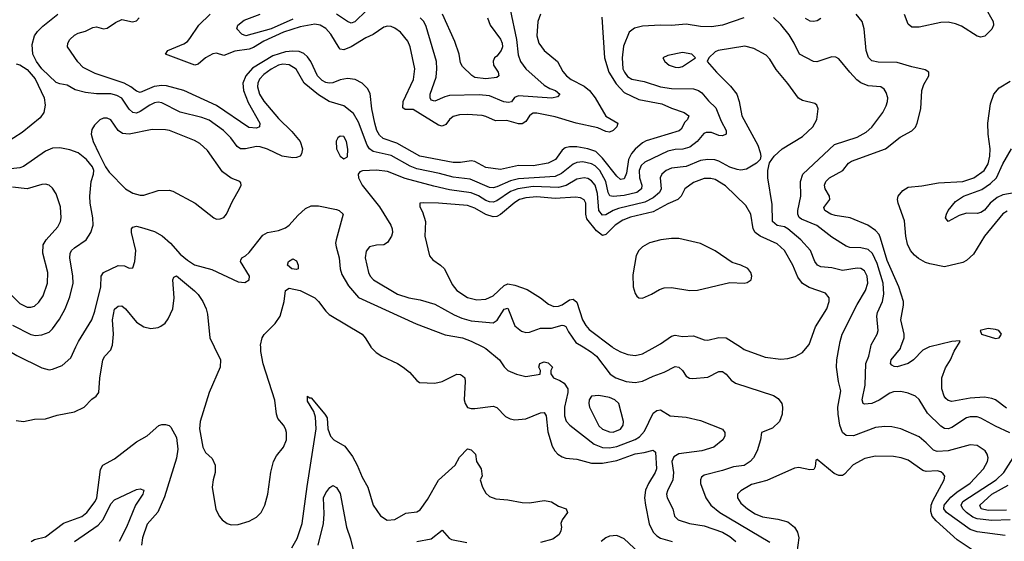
# Model space of a CAD drawing. Header units: inches. Extents: x 1173000 to 1307049, y 522583 to 678455.
# Tile 573 of 617: x 1232229 to 1237638, y 658932 to 661799. Entities that reach past the tile are written whole.
import ezdxf

# ---------------------------------------------------------------- set-up
doc = ezdxf.new("R2010")
doc.units = ezdxf.units.IN
doc.header["$MEASUREMENT"] = 0
doc.layers.add('B2635', color=7, linetype='Continuous')
doc.layers.add('B2636', color=7, linetype='Continuous')

msp = doc.modelspace()

# ---------------------------------------------------------------- linework, layer by layer
at = {"layer": 'B2635', "color": 5}
for points, elevation in [([(1232132.1, 660000), (1232213.3, 659953.3), (1232350, 659884.7), (1232390, 659874.4), (1232410, 659877.2), (1232462.4, 659897.6), (1232510, 659941.3), (1232537.5, 660000)], 1240), ([(1232210, 659595.5), (1232250, 659590.3), (1232310, 659603.1), (1232370, 659605.3), (1232435.2, 659624.8), (1232530, 659643.2), (1232583, 659670), (1232626.1, 659713.9), (1232649.6, 659730), (1232663.5, 659750), (1232668.6, 659828.6), (1232685.8, 659930), (1232695.8, 659950), (1232730, 659984.4), (1232734.9, 660000)], 1220), ([(1233297.7, 660000), (1233332.2, 659930), (1233329.5, 659890), (1233270.1, 659749.9), (1233221.3, 659590), (1233217.2, 659550), (1233234.8, 659450), (1233250, 659420.7), (1233286.4, 659386.4), (1233302.4, 659350), (1233302.4, 659310), (1233291.2, 659270), (1233287.1, 659230), (1233306.6, 659106.6), (1233327.2, 659067.2), (1233341.3, 659050), (1233368.9, 659028.9), (1233390, 659022.2), (1233430, 659023.9), (1233490, 659043.2), (1233530, 659064.6), (1233555.4, 659090), (1233575, 659130), (1233592.1, 659190), (1233607.8, 659312.2), (1233622.7, 659370), (1233638.9, 659401.1), (1233677.4, 659450), (1233694.6, 659490), (1233695.4, 659530), (1233689.8, 659550), (1233678.9, 659570), (1233647.6, 659607.6), (1233638.9, 659630), (1233630, 659707), (1233567.4, 659907.4), (1233554.5, 659974.5), (1233553.2, 660000)], 1220), ([(1234157.6, 660000), (1234158.5, 659998.5), (1234187, 659970), (1234218, 659950), (1234304.9, 659910), (1234335.5, 659890), (1234370, 659861.3), (1234410, 659814.9), (1234425.5, 659805.5), (1234510, 659800.3), (1234550, 659810.3), (1234630, 659850.3), (1234650, 659848.2), (1234661.4, 659841.4), (1234673.7, 659830), (1234676.5, 659810), (1234670.1, 659710), (1234675.7, 659690), (1234690, 659667.9), (1234710, 659661.1), (1234730, 659661.3), (1234830, 659675.4), (1234850, 659667.2), (1234897.5, 659617.5), (1234924.4, 659604.4), (1234950, 659599.6), (1235010, 659605.5), (1235090, 659638), (1235110, 659639.7), (1235121.8, 659621.8), (1235130, 659532.7), (1235154.7, 659454.7), (1235168.7, 659428.7), (1235185.7, 659410), (1235210, 659395.3), (1235230, 659388.4), (1235290, 659382.7), (1235370, 659360.7), (1235430, 659360.9), (1235510, 659375.2), (1235610, 659413), (1235660.6, 659419.4), (1235710, 659433.2), (1235721.6, 659421.6), (1235727.8, 659330), (1235721, 659310), (1235684, 659250), (1235667.5, 659212.5), (1235661.7, 659170), (1235666.6, 659130), (1235687.8, 659027.8), (1235710, 658982), (1235730, 658961), (1235750, 658948.6), (1235813, 658930)], 1220), ([(1234772.6, 660000), (1234790, 659991.3), (1234865.5, 659930), (1234890.4, 659890.4), (1234910, 659870.8), (1234958, 659850), (1235010, 659838.4), (1235089, 659850), (1235089.4, 659870), (1235081.3, 659890), (1235086.9, 659910), (1235110, 659918.5), (1235132, 659912), (1235156.3, 659890), (1235146.8, 659870), (1235147.1, 659852.9), (1235160.8, 659830), (1235196.1, 659816.1), (1235220.5, 659800.5), (1235240.1, 659770), (1235239.8, 659750), (1235221.7, 659670), (1235221.9, 659621.9), (1235231.6, 659591.6), (1235251, 659571), (1235385.8, 659465.8), (1235430, 659448.3), (1235470, 659445.1), (1235510, 659453.5), (1235610, 659492.3), (1235633.6, 659506.4), (1235661.9, 659538), (1235710, 659635.9), (1235730, 659651.3), (1235750, 659654.7), (1235802.4, 659622.4), (1235890, 659614.6), (1235970, 659596.2), (1236090, 659548.2), (1236103.7, 659530), (1236102.6, 659510), (1236092.9, 659490), (1236042.4, 659450), (1235977.3, 659430), (1235850, 659412.7), (1235823.3, 659396.7), (1235812.6, 659370), (1235820.7, 659310), (1235817.9, 659270), (1235787.3, 659210), (1235782.2, 659190), (1235786, 659170), (1235817.2, 659110), (1235826.2, 659070), (1235846, 659050), (1235909.2, 659029.2), (1235990, 659017), (1236090, 658981.1), (1236130, 658957.8), (1236164.2, 658930)], 1240), ([(1235324.6, 660000), (1235370, 659972), (1235397.7, 659950), (1235473.2, 659850), (1235504, 659830), (1235560.4, 659810), (1235610, 659804.8), (1235650, 659812), (1235710, 659839.7), (1235770, 659860.9), (1235830, 659893.2), (1235850.3, 659890), (1235870.2, 659870), (1235890, 659838.7), (1235909.3, 659829.3), (1235927, 659827), (1236010, 659834.8), (1236070, 659864.4), (1236090, 659865.3), (1236110, 659850.3), (1236137.4, 659817.4), (1236161.3, 659801.3), (1236370, 659734), (1236396, 659716), (1236415.3, 659690), (1236420.3, 659670), (1236418.7, 659630), (1236402.7, 659590), (1236365.4, 659554.6), (1236304.6, 659530), (1236299.1, 659490), (1236281.2, 659430), (1236260.8, 659390), (1236242.3, 659370), (1236210, 659348.7), (1236150, 659341), (1236090, 659320.2), (1235990, 659296), (1235975.1, 659284.9), (1235969, 659270), (1235969.2, 659250), (1235998.6, 659170), (1236025.8, 659130), (1236074.7, 659090), (1236350, 658926.9)], 1260), ([(1235483.9, 660000), (1235490, 659995.3), (1235530, 659972.5), (1235570, 659958.3), (1235610, 659953.8), (1235650, 659961.5), (1235720, 660000)], 1280), ([(1236188.9, 660000), (1236210, 659986.4), (1236324.9, 659944.9), (1236410, 659932.8), (1236450, 659936.9), (1236490, 659948), (1236530.6, 659969.4), (1236555.5, 660000)], 1280), ([(1237643.8, 658963.8), (1237490, 658984.5), (1237450, 658996.9), (1237320.7, 659090), (1237306.3, 659110), (1237308.1, 659130), (1237345.4, 659174.6), (1237377.4, 659202.6), (1237450, 659251.2), (1237524.4, 659330), (1237545.3, 659370), (1237548.9, 659390), (1237544.8, 659410), (1237533.1, 659430), (1237490, 659458.4), (1237450, 659461.8), (1237330.9, 659429.1), (1237270, 659425.8), (1237250, 659433.7), (1237210, 659474), (1237170, 659505.2), (1237070, 659549.7), (1237020.4, 659560.4), (1236982.5, 659562.5), (1236930, 659556.5), (1236810, 659510.7), (1236770, 659512.7), (1236749, 659530), (1236735, 659570), (1236726, 659630), (1236723.1, 659670), (1236739.7, 659759.7), (1236727.7, 659810), (1236717.1, 659890), (1236718.4, 659930), (1236730.6, 660000)], 1260), ([(1237668.6, 659528.6), (1237590, 659564.9), (1237510, 659609.2), (1237490, 659615.3), (1237450, 659616.7), (1237430, 659611.1), (1237350, 659556.8), (1237330, 659549.9), (1237310, 659551.6), (1237290, 659565.3), (1237217.1, 659637.1), (1237170, 659711.1), (1237149.8, 659729.8), (1237110, 659745.8), (1237070, 659754.7), (1237030, 659753.2), (1237010, 659745.8), (1236950, 659707.6), (1236910, 659688.5), (1236870, 659686.2), (1236862.4, 659690), (1236857.1, 659710), (1236874.2, 659790), (1236878, 659910), (1236893.5, 659950), (1236904.5, 660000)], 1240), ([(1237226.7, 660000), (1237190, 659981.9), (1237139.8, 659930), (1237110, 659909.9), (1237050, 659891.6), (1237032.8, 659892.8), (1237020.2, 659900.2), (1237012.6, 659910), (1237016.8, 659930), (1237067.9, 659992.1), (1237070.6, 660000)], 1220), ([(1237650, 659663.9), (1237590, 659708.6), (1237570, 659717.5), (1237530, 659723.7), (1237450, 659719.4), (1237350, 659699.5), (1237330, 659706.6), (1237317.5, 659717.5), (1237307.8, 659730), (1237295.5, 659770), (1237295.9, 659830), (1237315.4, 659884.6), (1237342.3, 659930), (1237362.5, 659977.5), (1237376.8, 660000)], 1220), ([(1233723.4, 658896.6), (1233753.2, 658946.8), (1233780.9, 659030), (1233807.4, 659232.6), (1233856.9, 659550), (1233854.6, 659614.6), (1233844.7, 659644.7), (1233810, 659702), (1233810, 659730.5), (1233821.2, 659721.2), (1233830, 659720.3), (1233905.7, 659630), (1233917.6, 659610), (1233922.7, 659550), (1233936.6, 659510), (1233955, 659490), (1234014.3, 659454.3), (1234057.9, 659397.9), (1234083.7, 659350), (1234110, 659283.7), (1234141.5, 659230), (1234170.2, 659130.2), (1234211.5, 659071.5), (1234247.5, 659047.5), (1234290, 659051.7), (1234350, 659086.3), (1234410, 659094.6), (1234430, 659105.3), (1234470, 659162.3), (1234530, 659267.4), (1234621.6, 659350), (1234644.8, 659395.2), (1234690, 659440.3), (1234710, 659434.9), (1234732.6, 659410), (1234739, 659370), (1234764.3, 659330), (1234769.2, 659290), (1234758.3, 659270), (1234771.6, 659230), (1234790, 659196.4), (1234810, 659178.9), (1234845.4, 659165.4), (1234910, 659160.4), (1234990, 659144.5), (1235030, 659143.2), (1235110, 659155.2), (1235133.1, 659153.1), (1235150, 659148.5), (1235190, 659124.9), (1235231.1, 659111.1), (1235238.7, 659090), (1235209.2, 659050), (1235202.8, 659030), (1235205.4, 659010), (1235201.8, 658990), (1235192.5, 658970), (1235157.3, 658942.7), (1235090, 658925.9)], 1180), ([(1232291.2, 658930), (1232310, 658941.6), (1232370, 658957.1), (1232469, 659031), (1232570, 659067.3), (1232598, 659090), (1232644.1, 659150), (1232653.1, 659170), (1232672.8, 659327.2), (1232686.4, 659350), (1232750, 659384.5), (1232870, 659477.8), (1232928.8, 659511.2), (1232992.4, 659567.6), (1233010, 659574.4), (1233030, 659574.4), (1233050, 659568.7), (1233058.6, 659558.6), (1233090, 659501.7), (1233097.4, 659437.4), (1233090.4, 659389.6), (1233024.4, 659175.6), (1232987.5, 659092.5), (1232930, 659025.4), (1232902.8, 658950), (1232898.9, 658910)], 1180), ([(1237483.1, 658870), (1237380, 658940), (1237264.3, 659044.3), (1237242.5, 659070), (1237234.8, 659094.8), (1237235.8, 659130), (1237245.1, 659154.9), (1237307.3, 659270), (1237311, 659290), (1237303.3, 659303.3), (1237290, 659314), (1237270, 659318.9), (1237210, 659315.2), (1237190, 659320.2), (1237110, 659377.3), (1237070.9, 659390.9), (1237030, 659397.4), (1236930, 659399), (1236872.6, 659387.4), (1236807.7, 659352.3), (1236759.7, 659300.3), (1236750, 659294), (1236730, 659292.8), (1236704.1, 659304.1), (1236610, 659382), (1236602.8, 659377.2), (1236598.8, 659341.2), (1236592.7, 659327.2), (1236570, 659325), (1236510, 659337.9), (1236485.3, 659334.7), (1236333.8, 659266.2), (1236250, 659244.5), (1236190, 659209.7), (1236173.4, 659190), (1236172.7, 659170), (1236190, 659140.6), (1236226.7, 659110), (1236270, 659083.1), (1236310, 659065.7), (1236393.4, 659053.4), (1236450, 659038), (1236486, 659010), (1236501.7, 658981.7), (1236509.5, 658950), (1236498.5, 658870)], 1280), ([(1237670, 659050.2), (1237570, 659045.3), (1237490, 659054.6), (1237464.8, 659064.8), (1237431.4, 659090), (1237409.9, 659110), (1237400.7, 659130), (1237410, 659150.5), (1237593.7, 659270), (1237635.7, 659310), (1237699.5, 659410)], 1240), ([(1232530.7, 658930), (1232659.9, 659020.1), (1232687.6, 659052.4), (1232730, 659136.9), (1232750, 659159.7), (1232870, 659217.4), (1232890, 659220.6), (1232910, 659212), (1232906.3, 659190), (1232864.2, 659130), (1232815.7, 659010), (1232775.8, 658930)], 1160), ([(1233867.8, 658910), (1233898.5, 659030), (1233902.1, 659082.1), (1233897.3, 659170), (1233910, 659198.4), (1233933.3, 659226.7), (1233950, 659239.1), (1233970, 659227.7), (1233990, 659194.8), (1234023.7, 659010), (1234046.2, 658946.2), (1234065.5, 658870)], 1160), ([(1237650, 659102.1), (1237550, 659100.5), (1237511.6, 659110), (1237503.9, 659130), (1237570.4, 659190), (1237659.1, 659240.9)], 1220), ([(1234410, 658930.1), (1234490, 658945.3), (1234550, 658993.4), (1234589.2, 658949.2), (1234601.8, 658941.8), (1234685.5, 658925.5)], 1160), ([(1235629.9, 658870), (1235550, 658946), (1235510, 658963), (1235470, 658960.9), (1235449.2, 658950.8), (1235424.1, 658930)], 1220)]:
    msp.add_lwpolyline(points, dxfattribs=dict(at, elevation=elevation))
at = {"layer": 'B2635', "color": 5, "elevation": 1260}
msp.add_lwpolyline([(1235410, 659733.6), (1235370.1, 659729.9), (1235358.2, 659710), (1235355.8, 659690), (1235360.2, 659670), (1235410, 659567.2), (1235430, 659548.7), (1235470, 659533.1), (1235490, 659532.2), (1235530, 659547.5), (1235545, 659570), (1235545.6, 659590), (1235519.9, 659690), (1235498.9, 659710), (1235470, 659722.1)], close=True, dxfattribs=at)
at = {"layer": 'B2636', "color": 5}
for points, elevation in [([(1237530.7, 661870.7), (1237577.5, 661790), (1237579.7, 661770), (1237570, 661746.6), (1237530.7, 661709.3), (1237510, 661704.2), (1237490, 661709.2), (1237404, 661764), (1237370, 661777.2), (1237330, 661785.1), (1237290, 661784.3), (1237170, 661757.7), (1237130, 661758.4), (1237110, 661775.6), (1237090, 661827.1)], 1180), ([(1236208.2, 661810), (1236090.7, 661769.3), (1236030, 661760.9), (1235970, 661762.7), (1235890, 661775.2), (1235810, 661767.8), (1235750, 661769.9), (1235650, 661762.9), (1235606.6, 661753.4), (1235577.3, 661730), (1235546.3, 661653.7), (1235539.1, 661590), (1235543.3, 661530), (1235551.1, 661510), (1235567.6, 661487.6), (1235592, 661472), (1235658.9, 661458.9), (1235749.7, 661429.7), (1235810, 661421.5), (1235930, 661419.5), (1235958.3, 661410), (1235976.8, 661396.8), (1236013.1, 661353.1), (1236054.4, 661314.4), (1236082.2, 661242.2), (1236110.1, 661190), (1236111.2, 661170), (1236090, 661160.7), (1236070, 661163.2), (1236030, 661178.7), (1236000.6, 661179.4), (1235986.8, 661173.2), (1235950.9, 661129.1), (1235910, 661099), (1235872.6, 661087.4), (1235830, 661085), (1235790, 661076.2), (1235663.8, 661016.2), (1235643.1, 660996.9), (1235631.8, 660970), (1235633.5, 660930), (1235647.5, 660890), (1235644.5, 660870), (1235620.2, 660850), (1235550, 660832.6), (1235490, 660827), (1235470.8, 660830.8), (1235461.9, 660850), (1235449.9, 660910), (1235416.3, 660970), (1235390, 660996.3), (1235370, 661007.8), (1235322.2, 661017.8), (1235290, 661014.5), (1235270, 661005.5), (1235206.2, 660953.8), (1235170, 660936.9), (1234970, 660925.2), (1234926.1, 660913.9), (1234850, 660879.7), (1234830, 660874.9), (1234810, 660876.4), (1234702.9, 660922.9), (1234610, 660934.4), (1234534.7, 660954.7), (1234410, 660979.9), (1234374.4, 660994.4), (1234270, 661053.2), (1234170, 661074.6), (1234150, 661089.9), (1234137, 661110), (1234090, 661235.1), (1234063.6, 661283.6), (1234010, 661325.3), (1233930, 661350.5), (1233870, 661385.4), (1233791.2, 661450), (1233747.1, 661527.1), (1233710, 661551.2), (1233674.6, 661554.6), (1233650.3, 661550), (1233610, 661528.1), (1233570, 661497.3), (1233546.9, 661473.1), (1233537.1, 661450), (1233535, 661430), (1233546.4, 661390), (1233570, 661351.9), (1233650, 661256.6), (1233724.6, 661184.6), (1233769.4, 661130), (1233782.2, 661090), (1233777.9, 661062.1), (1233770, 661049.8), (1233750, 661042), (1233730, 661040.6), (1233670, 661048.7), (1233590, 661087.8), (1233550, 661100.7), (1233530, 661103), (1233470, 661088.7), (1233442.4, 661090), (1233423, 661103), (1233389.1, 661149.1), (1233348.4, 661190), (1233270, 661247.3), (1233230, 661262.1), (1233110, 661290.5), (1233010, 661342), (1232990, 661345.3), (1232970, 661342.1), (1232943.5, 661330), (1232890, 661295), (1232870, 661286.2), (1232850, 661288.4), (1232830, 661308), (1232790, 661367.6), (1232762.6, 661382.6), (1232730, 661391.3), (1232650, 661392.1), (1232590, 661399.2), (1232534.5, 661414.5), (1232490, 661439.3), (1232450, 661446), (1232430, 661454.2), (1232349.9, 661529.9), (1232320.3, 661570), (1232301, 661610), (1232297.1, 661662.9), (1232311.1, 661710), (1232326.1, 661733.9), (1232356.2, 661763.8), (1232438.5, 661830)], 1240), ([(1235427.1, 661812.9), (1235441.5, 661590), (1235464.8, 661510), (1235506.6, 661446.6), (1235550, 661399.6), (1235630, 661360.8), (1235757.4, 661337.4), (1235810, 661313.4), (1235879.5, 661290), (1235904.4, 661270), (1235897.1, 661250), (1235883.6, 661236.4), (1235862.8, 661197.2), (1235852.4, 661187.6), (1235670, 661132.8), (1235650, 661121.5), (1235610, 661087.5), (1235590, 661063.4), (1235574.1, 661030), (1235563.5, 660956.5), (1235550, 660924.8), (1235530, 660921), (1235510, 660938.5), (1235430, 661038.9), (1235394, 661074), (1235350, 661089.9), (1235290, 661100.1), (1235250, 661101.2), (1235225.2, 661094.8), (1235210, 661082.4), (1235172.3, 661030), (1235132, 661010), (1235050, 660996.4), (1234970, 660996.9), (1234870, 660975.2), (1234790, 660986.7), (1234730, 661020.5), (1234710, 661023.2), (1234650, 661013.6), (1234610, 661014.7), (1234427.6, 661050), (1234301.3, 661121.3), (1234226.7, 661146.7), (1234204.9, 661164.9), (1234191, 661191), (1234180.6, 661230), (1234164.3, 661310), (1234154, 661394), (1234140.3, 661420.3), (1234110.8, 661450), (1234071.4, 661471.4), (1234030, 661475.6), (1233990, 661469.4), (1233950, 661453.1), (1233930, 661450.4), (1233910, 661454.4), (1233890, 661465.8), (1233865.1, 661490), (1233827.6, 661570), (1233810, 661595.9), (1233790, 661613.6), (1233764.1, 661624.1), (1233730, 661627), (1233690, 661622.1), (1233619, 661601), (1233507.5, 661532.5), (1233470.6, 661490), (1233455.3, 661450), (1233457.8, 661410), (1233483.8, 661343.8), (1233547.3, 661230), (1233546.7, 661210), (1233530, 661202.3), (1233487, 661207), (1233310, 661327.3), (1233130, 661409.4), (1233035.2, 661435.2), (1233010, 661437.6), (1232967.9, 661432.1), (1232890, 661399.9), (1232870, 661405.9), (1232839.9, 661430), (1232802.2, 661450), (1232644.2, 661504.2), (1232577.4, 661537.4), (1232548.5, 661568.5), (1232491.4, 661650), (1232492.8, 661670), (1232503.7, 661690), (1232530, 661714), (1232550, 661725.1), (1232590, 661735.5), (1232630, 661756.5), (1232650, 661759.6), (1232688.9, 661748.9), (1232710, 661753.6), (1232755.3, 661784.7), (1232790, 661800.2), (1232848.5, 661788.5), (1232870, 661792.8), (1232884.7, 661810)], 1220), ([(1235090.2, 661830), (1235075, 661790), (1235070.1, 661710), (1235080.9, 661670), (1235110.6, 661630.6), (1235183.2, 661570), (1235213.8, 661513.8), (1235233.7, 661490), (1235259.3, 661470), (1235330, 661433.6), (1235359.6, 661410), (1235389.7, 661370), (1235449, 661269), (1235514.7, 661230), (1235510.2, 661210), (1235490, 661189.9), (1235470, 661181), (1235450, 661184.7), (1235405.1, 661205.1), (1235286.3, 661230), (1235170, 661264.7), (1235070, 661284.7), (1235050, 661284.6), (1235040.7, 661279.3), (1235030, 661270.9), (1235010, 661239.8), (1234990, 661227.1), (1234970, 661226.9), (1234905.1, 661245.1), (1234842.8, 661242.8), (1234790, 661267.6), (1234770, 661271.9), (1234690, 661277.4), (1234644.4, 661275.6), (1234610, 661266.5), (1234590.1, 661249.9), (1234570, 661223.7), (1234550, 661214.5), (1234530, 661219.4), (1234390, 661305.6), (1234346, 661306), (1234334.7, 661314.7), (1234336.3, 661350), (1234393.1, 661470), (1234399.9, 661530), (1234374.7, 661650), (1234361.1, 661681.1), (1234321.6, 661730), (1234290, 661753.7), (1234270, 661761.7), (1234250, 661763.7), (1234230, 661759), (1234170, 661717.4), (1234130, 661699.5), (1234050, 661650.4), (1234010, 661634), (1233990, 661638.2), (1233984.3, 661644.3), (1233938.9, 661718.9), (1233910.9, 661750.9), (1233879.8, 661770), (1233850, 661775), (1233770, 661761), (1233678.5, 661730), (1233570, 661681.3), (1233513.9, 661646.1), (1233490, 661636.7), (1233410, 661627.2), (1233350, 661602.4), (1233310, 661615.2), (1233290, 661610.9), (1233250, 661589.9), (1233210, 661554.5), (1233190.7, 661550), (1233029.3, 661610), (1233042, 661630), (1233130, 661666.5), (1233150, 661680.2), (1233164.4, 661695.6), (1233212.9, 661770), (1233276, 661830)], 1180), ([(1233730, 661801.8), (1233610, 661749.7), (1233471.1, 661711.1), (1233450, 661719.7), (1233421.1, 661750), (1233427.3, 661770), (1233462.4, 661797.6), (1233550, 661829.1)], 1160), ([(1234134, 661850), (1234070, 661788.1), (1234050, 661781.1), (1234030, 661789), (1233969.8, 661830)], 1160), ([(1234923.8, 661856.2), (1234958.9, 661690), (1234966.7, 661606.7), (1234979.8, 661570), (1235010, 661529.4), (1235110, 661439.7), (1235141.2, 661421.2), (1235173, 661410), (1235197.3, 661390), (1235184.1, 661375.9), (1235151.7, 661368.3), (1234970, 661380.7), (1234948, 661372), (1234930, 661347.8), (1234915.2, 661344.8), (1234888.2, 661348.2), (1234810, 661380.6), (1234753.2, 661386.8), (1234590, 661382.4), (1234564.2, 661375.9), (1234510, 661350.8), (1234490, 661356.9), (1234483.5, 661370), (1234483.4, 661390), (1234517.5, 661482.5), (1234521.3, 661530), (1234518.6, 661570), (1234461.9, 661761.9), (1234448.7, 661788.7), (1234428.8, 661808.8)], 1160), ([(1234798.4, 661810), (1234813.5, 661770), (1234870, 661692.1), (1234879.1, 661670), (1234880.6, 661650), (1234873.5, 661630), (1234850, 661598.9), (1234837.1, 661590), (1234829.4, 661570.6), (1234832.4, 661550), (1234858.2, 661510), (1234861.1, 661490), (1234850, 661482.4), (1234790, 661474.7), (1234730, 661481.8), (1234712.5, 661492.5), (1234662, 661542), (1234650, 661562.7), (1234643.2, 661610), (1234618.8, 661678.8), (1234550.9, 661830)], 1140), ([(1237070.6, 660000), (1237087.4, 660050), (1237088.3, 660070), (1237069.3, 660150), (1237085.5, 660230), (1237084, 660250), (1237059.7, 660330), (1236994.6, 660474.6), (1236959, 660599), (1236950, 660617.8), (1236930, 660640.6), (1236888.9, 660668.9), (1236791.3, 660710), (1236710, 660722.1), (1236685.6, 660730), (1236652.4, 660750), (1236647.2, 660767.2), (1236679, 660810), (1236678.4, 660830), (1236654, 660870), (1236649.9, 660890), (1236657.9, 660910), (1236678.4, 660930), (1236751.5, 660970), (1236783.2, 661010), (1236798.9, 661021.1), (1236985.1, 661090), (1237066.8, 661153.2), (1237131.1, 661188.9), (1237150.6, 661209.4), (1237160.3, 661230), (1237180.7, 661310), (1237184.8, 661410), (1237196.8, 661443.2), (1237223, 661490), (1237222.9, 661510), (1237204, 661524), (1237130, 661539.5), (1237050, 661563.4), (1236945.1, 661565.1), (1236910, 661572.7), (1236891.7, 661591.7), (1236878.7, 661630), (1236867.9, 661750), (1236857.5, 661790), (1236824.5, 661830)], 1220), ([(1236904.5, 660000), (1236907.3, 660012.7), (1236939.3, 660070), (1236945.3, 660090), (1236938.3, 660170), (1236941.7, 660190), (1236969.5, 660250.5), (1236976.9, 660290), (1236973.7, 660350), (1236939.2, 660459.1), (1236913.8, 660513.8), (1236890, 660535.4), (1236850, 660544.9), (1236790, 660547.6), (1236770, 660555.1), (1236690, 660604.4), (1236608.6, 660668.6), (1236523.3, 660703.3), (1236512, 660712), (1236504.7, 660730), (1236504.2, 660750), (1236521.3, 660830), (1236518.5, 660910), (1236530.8, 660950), (1236706.3, 661113.7), (1236830, 661154.2), (1236878.6, 661181.4), (1236910, 661207.9), (1236971.9, 661290), (1236990, 661325.5), (1236997.6, 661350), (1236998, 661370), (1236990, 661399.3), (1236978, 661418), (1236959.3, 661430), (1236890, 661436.5), (1236850, 661452), (1236828.3, 661468.3), (1236789.1, 661510), (1236730, 661584.2), (1236713.1, 661593.1), (1236690, 661594.7), (1236607.7, 661567.7), (1236590, 661569.7), (1236512.8, 661610), (1236484.4, 661670), (1236456.4, 661716.4), (1236410, 661772.9), (1236370, 661810.8)], 1240), ([(1236630, 661806.4), (1236610, 661793.3), (1236590, 661788.7), (1236571.4, 661791.4), (1236546.5, 661806.5)], 1220), ([(1236730.6, 660000), (1236735.8, 660030), (1236747.8, 660070), (1236830, 660234), (1236876.1, 660310), (1236887.8, 660350), (1236884.1, 660390), (1236870, 660418.2), (1236850, 660431.4), (1236830, 660433.3), (1236750, 660421.4), (1236690, 660434.7), (1236630, 660440.6), (1236611.2, 660450), (1236597.8, 660470), (1236572.8, 660530), (1236520.6, 660590), (1236450, 660649), (1236430, 660661.5), (1236390, 660667.9), (1236365.4, 660690), (1236363.9, 660783.9), (1236338.9, 660930), (1236339.6, 660970), (1236347.5, 661012.5), (1236373.6, 661050), (1236418, 661090), (1236530, 661158), (1236586.6, 661210), (1236608.2, 661250), (1236615.6, 661310), (1236607.6, 661330), (1236598.2, 661338.2), (1236530, 661355.1), (1236508.5, 661368.5), (1236450, 661448.7), (1236385.6, 661525.6), (1236350, 661582), (1236330, 661605.1), (1236261.6, 661641.6), (1236213.6, 661653.6), (1236066, 661630), (1236050, 661622), (1236014.8, 661590), (1236006.8, 661570), (1236057.7, 661510), (1236134.7, 661434.7), (1236168.6, 661390), (1236181.7, 661350), (1236196.8, 661270), (1236284.5, 661110), (1236297.4, 661070), (1236300.3, 661050), (1236296.3, 661030), (1236276.3, 661010), (1236221.5, 660978.5), (1236190, 660972.8), (1236170, 660974.9), (1236130, 660988.8), (1236070, 661021.2), (1236048.1, 661028.1), (1236010, 661031.4), (1235970, 661024.5), (1235890, 660991.4), (1235810, 660983.6), (1235780.7, 660970), (1235756.5, 660950), (1235747.2, 660930), (1235753.3, 660870), (1235743.3, 660850), (1235710, 660820.7), (1235663.4, 660796.6), (1235518.3, 660761.7), (1235490, 660751.1), (1235450, 660727.4), (1235430, 660724.7), (1235410.9, 660750.9), (1235404.2, 660844.2), (1235390, 660889.8), (1235370, 660913.8), (1235350, 660925.6), (1235330, 660930.4), (1235290, 660923.1), (1235231.6, 660888.4), (1235190, 660876.4), (1235050, 660881.5), (1234966, 660870), (1234925, 660855), (1234850, 660803.4), (1234830, 660797.1), (1234810, 660797.9), (1234790, 660806.2), (1234750, 660831), (1234710, 660847.9), (1234590, 660864.3), (1234504.1, 660884.1), (1234346.5, 660926.5), (1234250, 660965.6), (1234190, 660971.6), (1234111.6, 660968.4), (1234097.3, 660962.7), (1234088.7, 660950), (1234090.3, 660930), (1234111.1, 660890), (1234206.4, 660770), (1234267.4, 660670), (1234275.3, 660650), (1234277, 660630), (1234272.2, 660610), (1234250, 660575.1), (1234230, 660560.9), (1234190, 660560.5), (1234151, 660550), (1234133.1, 660526.9), (1234127.1, 660490), (1234146, 660410), (1234154.6, 660390), (1234172.2, 660370), (1234303.8, 660290), (1234366, 660270), (1234430, 660258.9), (1234510, 660234.9), (1234616.8, 660176.8), (1234658.8, 660158.8), (1234710, 660144), (1234830, 660132.1), (1234852.2, 660147.8), (1234890, 660208.2), (1234910, 660213.2), (1234950, 660117.2), (1234986.5, 660086.5), (1235010, 660080.2), (1235030, 660081.5), (1235090, 660102.6), (1235150, 660104.2), (1235210, 660120.5), (1235218.1, 660118.1), (1235230, 660112.2), (1235243.8, 660083.8), (1235284.7, 660024.7), (1235324.6, 660000)], 1260), ([(1232210, 661557), (1232230.3, 661550.3), (1232270, 661524.9), (1232314.1, 661474.1), (1232363.8, 661370), (1232369.2, 661330), (1232361.1, 661290), (1232340.7, 661259.3), (1232241.6, 661178.4), (1232150, 661121)], 1240), ([(1237653.6, 660746.4), (1237630, 660732.9), (1237530.1, 660610), (1237470, 660510.7), (1237430, 660474.6), (1237410, 660465.3), (1237310, 660441.4), (1237230, 660456.4), (1237205.3, 660465.3), (1237166.4, 660486.4), (1237144.8, 660504.8), (1237123.8, 660530), (1237106.2, 660566.2), (1237097.1, 660610), (1237090, 660692.7), (1237055.8, 660790), (1237052.4, 660810), (1237056.2, 660830), (1237080.5, 660859.5), (1237110, 660878.5), (1237186, 660886), (1237277.5, 660902.5), (1237410, 660910.1), (1237470.8, 660930), (1237528.3, 660970), (1237550, 661007.8), (1237559.5, 661050), (1237561, 661090), (1237549, 661170), (1237548.8, 661231.2), (1237562.6, 661337.4), (1237581.6, 661390), (1237610, 661424.4), (1237670, 661460.9)], 1180), ([(1232190, 660120.2), (1232290, 660069.4), (1232315.9, 660064.1), (1232350, 660066.5), (1232390, 660082.4), (1232410, 660100.3), (1232446.7, 660153.3), (1232477.8, 660210), (1232504.1, 660275.9), (1232522.3, 660350), (1232521.7, 660390), (1232505.2, 660490), (1232506.7, 660513.3), (1232514.2, 660530), (1232530, 660545.8), (1232594.5, 660590), (1232619.8, 660630), (1232631.9, 660670), (1232630.8, 660709.2), (1232616.8, 660790), (1232614.5, 660830), (1232622.2, 660910), (1232634.2, 660950), (1232635.4, 660970), (1232628.2, 660990), (1232596.5, 661030), (1232550, 661067), (1232504.5, 661084.5), (1232450, 661095.4), (1232410, 661092.8), (1232370, 661076.5), (1232250, 660992), (1232230, 660985.6), (1232130, 660974)], 1260), ([(1237692.8, 660847.2), (1237630, 660836.7), (1237598.7, 660821.3), (1237561.6, 660790), (1237530, 660752.6), (1237510, 660739.7), (1237490, 660734.7), (1237430, 660736.4), (1237390, 660722.7), (1237329.3, 660690), (1237315.1, 660710), (1237321.3, 660730), (1237329.8, 660750.2), (1237370, 660800.3), (1237413.7, 660830), (1237514.5, 660865.5), (1237562, 660898), (1237595, 660930), (1237630, 661006.3), (1237678.3, 661090)], 1160), ([(1232103.4, 660363.4), (1232230, 660239.4), (1232270, 660219.8), (1232290, 660218.5), (1232310, 660224.7), (1232334.1, 660245.9), (1232358.1, 660281.9), (1232382.5, 660350), (1232384.3, 660410), (1232356.4, 660516.4), (1232358, 660562), (1232373.4, 660590), (1232438.5, 660661.5), (1232453.2, 660690), (1232457, 660710), (1232453.5, 660770), (1232430, 660842), (1232410, 660873.6), (1232390, 660889.6), (1232370, 660894.7), (1232350, 660892.8), (1232270.8, 660869.3), (1232190, 660878)], 1280), ([(1236555.5, 660000), (1236566.5, 660013.5), (1236601.6, 660110), (1236663.7, 660210), (1236676.8, 660250), (1236676.8, 660270), (1236655.3, 660295.3), (1236566.4, 660326.4), (1236529.9, 660349.9), (1236504.2, 660384.2), (1236475.8, 660450), (1236429.9, 660530), (1236390, 660566.4), (1236296.2, 660610), (1236269.9, 660630), (1236259.5, 660650), (1236245.2, 660730), (1236218.4, 660778.4), (1236106.5, 660886.5), (1236050, 660921.6), (1236026.9, 660926.9), (1235990, 660925.6), (1235930, 660903.6), (1235883.8, 660870), (1235863.2, 660830), (1235844.9, 660810), (1235790, 660786.7), (1235710, 660743.8), (1235585.4, 660714.6), (1235542, 660698), (1235500.4, 660670), (1235450, 660617.9), (1235430, 660613.7), (1235398.7, 660638.7), (1235345, 660705), (1235338.6, 660730), (1235339.4, 660790), (1235329.9, 660809.9), (1235310, 660820.7), (1235283.2, 660823.2), (1235170, 660815.6), (1235070, 660824.9), (1235010, 660820.1), (1234975.2, 660810), (1234950, 660795.2), (1234870, 660727.5), (1234850, 660717.3), (1234830, 660715.4), (1234790, 660727.6), (1234730, 660762.5), (1234690, 660777.8), (1234529.6, 660790.4), (1234446.9, 660793.1), (1234426.8, 660790), (1234426.7, 660770), (1234442.4, 660742.4), (1234458.5, 660690), (1234454.3, 660610), (1234481, 660501), (1234498.4, 660478.4), (1234541.3, 660450), (1234562.7, 660430), (1234604.4, 660344.4), (1234630, 660311), (1234690, 660272), (1234739.7, 660259.7), (1234790, 660262.3), (1234830, 660281.4), (1234890, 660338.9), (1234910, 660347), (1234950, 660339), (1235016.1, 660316.1), (1235090.1, 660270.1), (1235134.9, 660234.9), (1235163.4, 660223.4), (1235190, 660225), (1235210, 660231.7), (1235250, 660259.7), (1235270, 660262.6), (1235290, 660245.8), (1235321.6, 660150), (1235338.6, 660118.6), (1235356.8, 660096.8), (1235483.9, 660000)], 1280), ([(1232537.5, 660000), (1232551.5, 660030), (1232624.8, 660150), (1232642.4, 660197.6), (1232675, 660330), (1232676.2, 660390), (1232688.8, 660410), (1232770, 660448), (1232805.5, 660445.5), (1232830, 660433.4), (1232850, 660436), (1232861.3, 660470), (1232866.4, 660530), (1232842.8, 660630), (1232843.9, 660650), (1232850, 660658.7), (1232870, 660663.9), (1232910, 660653.7), (1232970, 660634.1), (1233011.5, 660611.5), (1233057.8, 660570), (1233110.2, 660510), (1233150, 660477.4), (1233190, 660452.5), (1233285.4, 660425.5), (1233430, 660359.1), (1233465.2, 660354.8), (1233488.7, 660370), (1233492.3, 660390), (1233441.2, 660470), (1233443.2, 660476.8), (1233449, 660490), (1233470, 660500.5), (1233490, 660520.3), (1233564.7, 660615.3), (1233590, 660630.2), (1233650, 660640.3), (1233690, 660654.6), (1233710, 660669.1), (1233757.2, 660722.8), (1233799.2, 660760.8), (1233830, 660776.2), (1233870, 660776.5), (1233970, 660756.5), (1233984.9, 660750), (1234005.5, 660730), (1233968.3, 660590), (1233964.5, 660570), (1233966.7, 660550), (1233983.9, 660490), (1233989.5, 660430), (1233998.6, 660398.6), (1234035.9, 660335.9), (1234090, 660272.9), (1234406.6, 660126.6), (1234567.3, 660067.3), (1234661, 660050), (1234710, 660031.5), (1234772.6, 660000)], 1240), ([(1232734.9, 660000), (1232738, 660010), (1232744, 660070), (1232739.6, 660150), (1232750, 660208.5), (1232770, 660224.4), (1232790, 660226.3), (1232810, 660210.3), (1232870, 660136.2), (1232910, 660110.2), (1232950, 660101.2), (1232990, 660107.6), (1233005, 660115), (1233028.8, 660131.2), (1233045.3, 660154.7), (1233069.9, 660210.1), (1233077.9, 660270), (1233071, 660369), (1233075.3, 660384.7), (1233090, 660391.3), (1233190, 660308.4), (1233210, 660288.1), (1233235.3, 660250), (1233252.6, 660210), (1233259.8, 660179.8), (1233273.1, 660050), (1233297.7, 660000)], 1220), ([(1233553.2, 660000), (1233552.6, 660010), (1233561.2, 660050), (1233571.4, 660068.6), (1233632.9, 660130), (1233659.8, 660170), (1233681.3, 660250), (1233688.5, 660310), (1233710, 660322.6), (1233770.7, 660310.7), (1233849.5, 660270), (1233870.8, 660250), (1233910, 660197.1), (1233930, 660179.5), (1234110.3, 660070), (1234127.4, 660050), (1234157.6, 660000)], 1220), ([(1235720, 660000), (1235750, 660016.5), (1235810, 660060.2), (1235830, 660065.6), (1235870, 660056.8), (1235930, 660062.2), (1235990, 660039.7), (1236010, 660037.2), (1236070, 660052.6), (1236110, 660051), (1236188.9, 660000)], 1280), ([(1237376.8, 660000), (1237396, 660030), (1237393.8, 660033.8), (1237350.9, 660030.9), (1237230, 660001.6), (1237226.7, 660000)], 1220)]:
    msp.add_lwpolyline(points, dxfattribs=dict(at, elevation=elevation))
for points, elevation in [([(1235870, 661618.2), (1235790, 661602.4), (1235762.8, 661590), (1235773.4, 661570), (1235797.3, 661550), (1235830, 661538.3), (1235850, 661536.9), (1235870, 661542), (1235942, 661590), (1235921.2, 661610)], 1260), ([(1232710, 661258.8), (1232690, 661258.2), (1232670, 661248.7), (1232639.8, 661220.2), (1232625, 661195), (1232621.5, 661170), (1232631.9, 661130), (1232662.9, 661062.9), (1232699.8, 660990), (1232720.6, 660960.6), (1232810, 660869.3), (1232850, 660845.6), (1232890, 660834.3), (1232910, 660835.6), (1232990, 660860.9), (1233050, 660861.5), (1233070, 660855.8), (1233192.4, 660790), (1233294.8, 660710), (1233310, 660703.1), (1233330, 660703.7), (1233350, 660712.7), (1233364.2, 660730), (1233397.8, 660802.2), (1233437.2, 660870), (1233445.2, 660890), (1233443.1, 660903.1), (1233438, 660910), (1233390, 660927.6), (1233343.7, 660963.7), (1233260.6, 661080.6), (1233218, 661118), (1233190, 661134.6), (1233052, 661190), (1233030, 661194.2), (1232955.8, 661195.8), (1232830.5, 661170.5), (1232793, 661173), (1232769.4, 661189.4), (1232730, 661248.6)], 1260), ([(1233990, 661159.7), (1233977.6, 661150), (1233968.3, 661131.7), (1233970.2, 661090), (1233990, 661048.9), (1234010, 661035.3), (1234030, 661044.9), (1234032.5, 661087.5), (1234024.1, 661130), (1234010, 661156.4)], 1260), ([(1235810, 660597.1), (1235751.3, 660588.7), (1235690, 660571.9), (1235650.2, 660550), (1235630.1, 660529.9), (1235616.7, 660503.3), (1235597, 660397), (1235598.6, 660330), (1235610, 660294), (1235619.9, 660279.9), (1235630, 660270.4), (1235650, 660268.9), (1235700.7, 660290), (1235743.9, 660316.1), (1235770, 660325), (1235810, 660327), (1235910, 660311), (1235952.8, 660312.8), (1236130, 660355.3), (1236210, 660350.3), (1236225.7, 660354.3), (1236247.3, 660370), (1236251.9, 660390), (1236245.7, 660410), (1236230, 660430.8), (1236190.4, 660449.6), (1236143.7, 660463.7), (1236050, 660528), (1235970, 660568.3), (1235850, 660596.6)], 1320), ([(1233750, 660425.3), (1233724.7, 660430), (1233699.7, 660450), (1233706, 660470), (1233730, 660485.5), (1233750, 660474), (1233758.9, 660450), (1233759.5, 660430)], 1220), ([(1237550, 660101.2), (1237506, 660090), (1237514, 660070), (1237590, 660047), (1237610, 660051), (1237622.7, 660070), (1237608.7, 660090), (1237590, 660097)], 1220)]:
    msp.add_lwpolyline(points, close=True, dxfattribs=dict(at, elevation=elevation))

doc.saveas('drawing.dxf')
